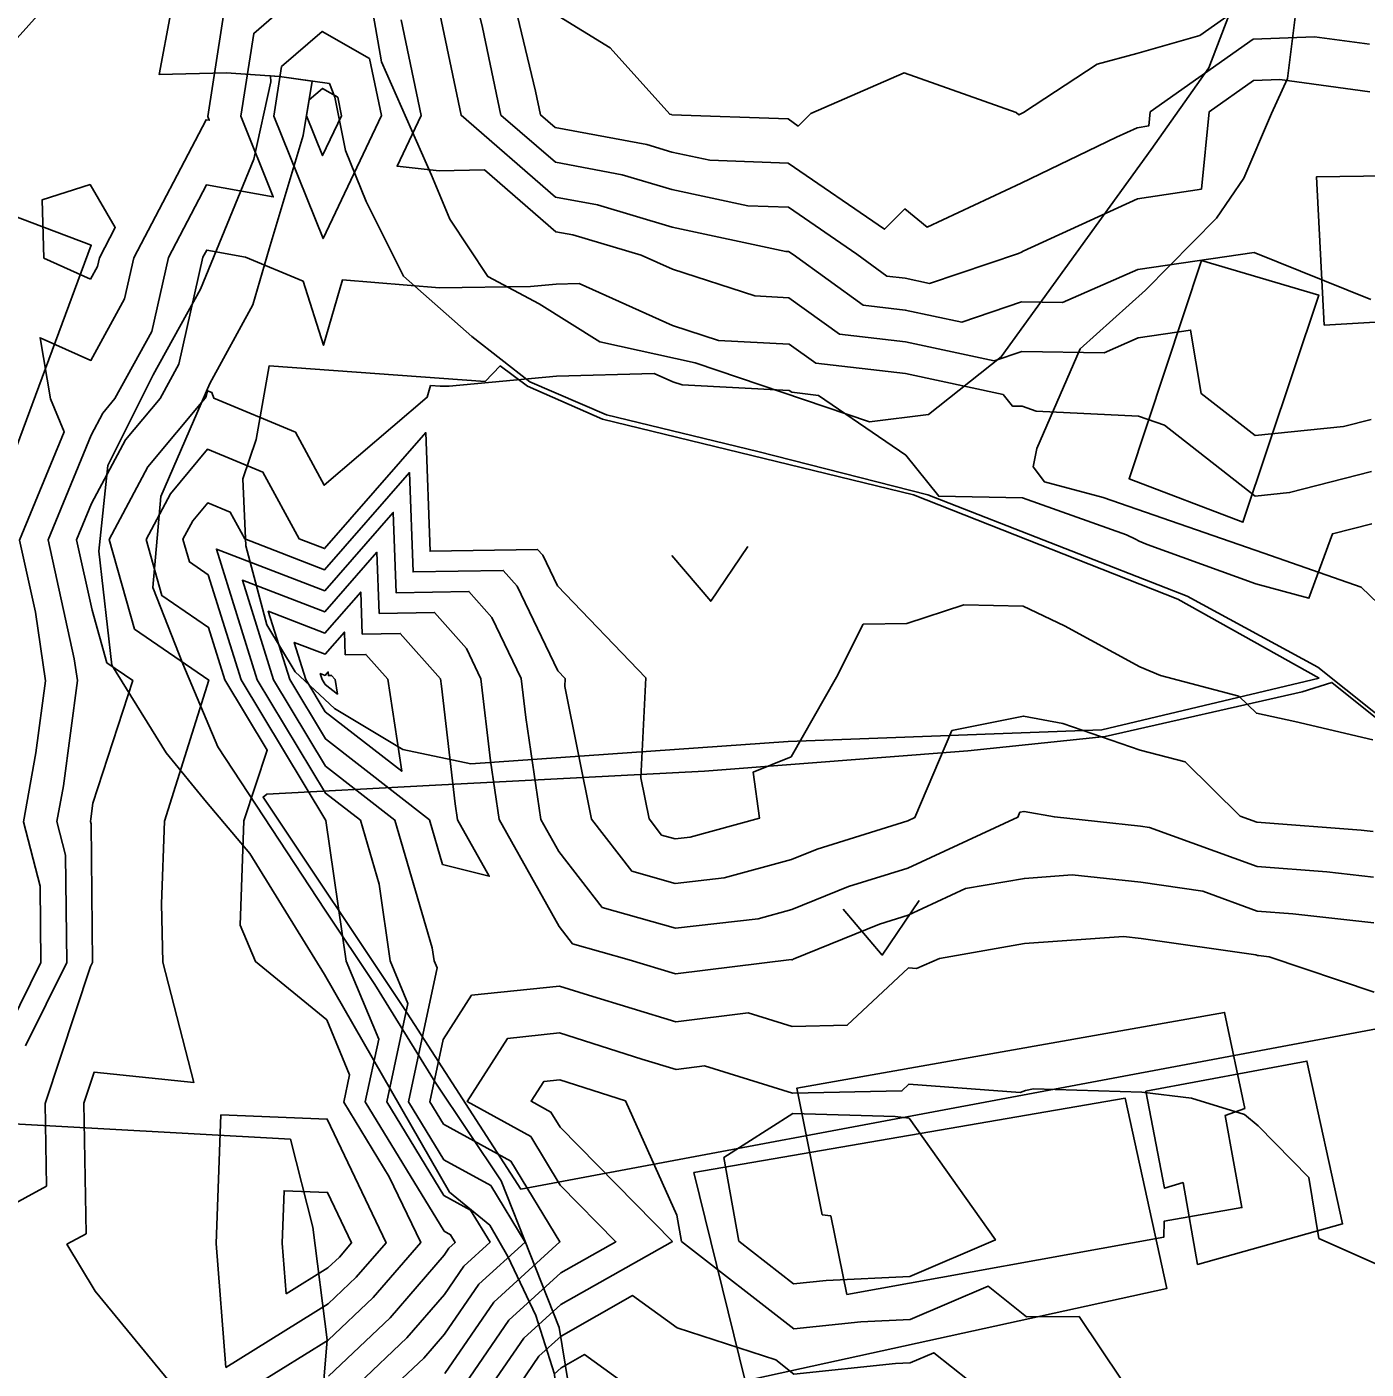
# Model space of a CAD drawing. Extents: x 42655 to 43811, y -141820 to -141156.
# Drawn here: x 43313.5 to 43372, y -141325.6 to -141266.9 of the extents above; entities that cross this region are included whole.
import ezdxf

# ---------------------------------------------------------------- set-up
doc = ezdxf.new("R2010")
doc.units = 0
for name, color, linetype in [('L1', 7, 'Continuous'), ('ZE_HICN', 7, 'Continuous'), ('ZE_LWCN', 7, 'Continuous'), ('地形', 7, 'Continuous'), ('現況水路ﾊｯﾁ', 7, 'Continuous'), ('現況道路ﾊｯﾁ', 7, 'Continuous')]:
    doc.layers.add(name, color=color, linetype=linetype)

msp = doc.modelspace()

# ---------------------------------------------------------------- linework, layer by layer
at = {"layer": 'L1'}
msp.add_lwpolyline([(43349.336, -141322.359), (43363.191, -141319.849), (43363.211, -141319.143), (43366.605, -141318.552), (43365.879, -141314.525), (43366.729, -141314.22), (43365.851, -141310.02), (43347.148, -141313.328), (43348.258, -141318.867), (43348.629, -141318.919), (43349.336, -141322.359)], dxfattribs=at)
at = {"layer": 'ZE_HICN'}
for points in [[(43332.838, -141264.613), (43333.397, -141266.935), (43334.205, -141270.769), (43336.594, -141272.838), (43339.508, -141273.38), (43341.687, -141274.028), (43345.011, -141274.74), (43346.779, -141274.806), (43349.764, -141276.859), (43351.087, -141277.814), (43351.882, -141277.906), (43352.948, -141278.134), (43356.834, -141276.825), (43356.964, -141276.764), (43357.046, -141276.725), (43362.042, -141274.435), (43364.836, -141274.011), (43365.175, -141270.623), (43367.105, -141269.259), (43368.258, -141269.212), (43372.196, -141269.757)], [(43311.137, -141269.529), (43315.476, -141264.695)], [(43316.265, -141277.943), (43314.226, -141277.026), (43314.149, -141274.483), (43316.246, -141273.812), (43317.348, -141275.687), (43316.653, -141277.015), (43316.57, -141277.387), (43316.265, -141277.943)], [(43323.55, -141326.284), (43326.66, -141324.346), (43328.624, -141322.486), (43330.702, -141320.087), (43329.329, -141317.204), (43327.337, -141313.94), (43327.592, -141312.744), (43326.594, -141310.349), (43323.473, -141307.796), (43322.806, -141306.201), (43322.97, -141301.636), (43323.995, -141298.55), (43322.144, -141295.477), (43321.425, -141293.181), (43319.388, -141291.786), (43318.693, -141289.331), (43319.757, -141287.338), (43321.388, -141285.381), (43323.801, -141286.39), (43325.383, -141289.299), (43326.497, -141289.729), (43330.922, -141284.66), (43331.109, -141289.849), (43335.815, -141289.769), (43336.037, -141290.021), (43336.681, -141291.362), (43340.551, -141295.39), (43340.322, -141299.753), (43340.684, -141301.552), (43341.233, -141302.261), (43341.821, -141302.427), (43342.486, -141302.35), (43345.51, -141301.529), (43345.232, -141299.516), (43346.892, -141298.837), (43348.875, -141295.351), (43350.052, -141293.043), (43351.953, -141293.008), (43354.449, -141292.189), (43357.038, -141292.257), (43358.852, -141293.111), (43362.138, -141294.903), (43363.053, -141295.284), (43366.475, -141296.185), (43367.236, -141296.935), (43368.916, -141297.289), (43372.33, -141298.092)], [(43326.531, -141296.869), (43325.682, -141295.46), (43325.174, -141293.837), (43326.519, -141294.355), (43327.369, -141293.381), (43327.405, -141294.378), (43328.31, -141294.363), (43329.264, -141295.443), (43329.87, -141299.47), (43326.531, -141296.869)], [(43332.66, -141326.241), (43334.562, -141323.482), (43336.823, -141321.413), (43339.237, -141320.047), (43336.805, -141317.573), (43335.516, -141315.451), (43332.734, -141313.915), (43334.504, -141311.157), (43336.773, -141310.917), (43340.363, -141312.058), (43341.869, -141312.514), (43343.111, -141312.36), (43346.962, -141313.556), (43351.74, -141313.451), (43352.048, -141313.162), (43356.913, -141313.528), (43357.138, -141313.429), (43357.496, -141313.364), (43362.226, -141313.508), (43364.408, -141313.766), (43366.72, -141314.48), (43367.321, -141314.984), (43369.532, -141317.239), (43369.97, -141319.902), (43372.438, -141321.004)], [(43347.001, -141321.887), (43344.611, -141320.022), (43343.954, -141316.366), (43346.966, -141314.435), (43351.442, -141314.569), (43352.055, -141314.65), (43355.829, -141319.969), (43352.088, -141321.569), (43348.431, -141321.736), (43347.001, -141321.887)]]:
    msp.add_lwpolyline(points, dxfattribs=at)
at = {"layer": 'ZE_LWCN'}
for points in [[(43313.422, -141311.479), (43315.224, -141307.835), (43315.176, -141303.135), (43314.798, -141301.674), (43315.08, -141300.111), (43315.693, -141295.507), (43315.552, -141294.549), (43314.411, -141289.351), (43316.297, -141284.765), (43316.81, -141283.804), (43317.335, -141283.174), (43318.944, -141280.235), (43319.673, -141277.001), (43321.334, -141273.826), (43324.256, -141274.352), (43322.833, -141270.823), (43323.401, -141267.199), (43326.35, -141264.644)], [(43334.49, -141264.605), (43335.723, -141269.726), (43335.941, -141270.761), (43336.586, -141271.32), (43340.585, -141272.064), (43341.68, -141272.389), (43343.35, -141272.747), (43346.77, -141272.874), (43350.974, -141275.765), (43351.867, -141274.877), (43352.84, -141275.67), (43356.95, -141273.743), (43361.126, -141271.736), (43362.027, -141271.323), (43362.531, -141271.246), (43362.592, -141270.635), (43367.097, -141267.451), (43369.786, -141267.343), (43372.186, -141267.675)], [(43311.344, -141313.409), (43314.099, -141307.84), (43314.064, -141304.495), (43313.336, -141301.681), (43313.879, -141298.67), (43314.299, -141295.514), (43313.857, -141292.516), (43313.164, -141289.357), (43315.113, -141284.619), (43314.519, -141283.188), (43314.063, -141280.508), (43316.282, -141281.505), (43317.757, -141278.811), (43318.163, -141277.008), (43321.32, -141270.973), (43321.46, -141270.998), (43321.392, -141270.83), (43322.188, -141265.744)], [(43336.563, -141266.346), (43338.98, -141267.828), (43341.592, -141270.734), (43341.661, -141270.747), (43341.672, -141270.75), (43341.688, -141270.754), (43346.761, -141270.942), (43347.211, -141271.252), (43347.761, -141270.705), (43351.839, -141268.92), (43356.736, -141270.663), (43356.855, -141270.76), (43356.936, -141270.722), (43357.063, -141270.661), (43360.273, -141268.538), (43362.012, -141268.081), (43364.764, -141267.287), (43367.088, -141265.644)], [(43331.473, -141266.055), (43332.468, -141270.778), (43336.601, -141274.355), (43338.432, -141274.696), (43341.695, -141275.667), (43346.672, -141276.733), (43346.788, -141276.737), (43346.983, -141276.872), (43350.049, -141279.084), (43351.888, -141279.297), (43354.358, -141279.825), (43356.975, -141278.944), (43358.756, -141278.973), (43362.056, -141277.519), (43367.141, -141276.777), (43372.239, -141278.834)], [(43329.845, -141266.603), (43330.729, -141270.786), (43329.671, -141273.013), (43331.507, -141273.203), (43333.488, -141273.172), (43336.608, -141275.873), (43337.355, -141276.012), (43340.348, -141276.903), (43341.704, -141277.513), (43345.309, -141278.682), (43346.798, -141278.758), (43349.01, -141280.355), (43351.895, -141280.688), (43355.767, -141281.516), (43356.985, -141281.106), (43360.583, -141281.165), (43362.07, -141280.51), (43364.361, -141280.176), (43364.827, -141282.95), (43367.179, -141284.79), (43371.052, -141284.389), (43372.263, -141284.079)], [(43324.275, -141270.816), (43324.613, -141268.653), (43326.39, -141267.114), (43328.459, -141268.298), (43328.987, -141270.794), (43326.433, -141276.171), (43324.275, -141270.816)], [(43325.716, -141270.809), (43325.826, -141270.108), (43326.402, -141269.609), (43327.073, -141269.993), (43327.244, -141270.802), (43326.416, -141272.546), (43325.716, -141270.809)], [(43311.372, -141319.242), (43314.348, -141317.616), (43314.281, -141314.002), (43316.264, -141308.003), (43316.35, -141307.83), (43316.288, -141301.776), (43316.26, -141301.667), (43316.281, -141301.552), (43316.373, -141300.859), (43318.111, -141295.496), (43316.985, -141294.725), (43316.333, -141292.423), (43315.658, -141289.345), (43316.311, -141287.756), (43317.793, -141284.982), (43319.307, -141283.165), (43320.131, -141281.66), (43321.183, -141276.993), (43321.347, -141276.679), (43323.045, -141276.985), (43325.56, -141278.04), (43326.455, -141280.842), (43327.283, -141277.984), (43331.531, -141278.324), (43335.508, -141278.271), (43336.619, -141278.169), (43337.63, -141278.14), (43341.715, -141279.978), (43343.718, -141280.627), (43346.807, -141280.785), (43347.971, -141281.625), (43351.901, -141282.079), (43356.167, -141282.991), (43356.575, -141283.499), (43356.996, -141283.507), (43357.61, -141283.726), (43362.086, -141283.945), (43363.219, -141284.327), (43367.191, -141287.435), (43368.688, -141287.28), (43372.274, -141286.362)], [(43319.835, -141326.301), (43316.474, -141322.209), (43315.234, -141320.16), (43316.083, -141319.697), (43315.977, -141313.994), (43316.429, -141312.628), (43320.786, -141313.083), (43319.427, -141307.815), (43319.376, -141305.264), (43319.498, -141301.652), (43321.436, -141295.48), (43318.187, -141293.256), (43317.078, -141289.338), (43318.775, -141286.16), (43321.279, -141283.156), (43321.319, -141283.084), (43321.376, -141282.827), (43321.577, -141282.912), (43321.654, -141283.154), (43325.226, -141284.647), (43326.484, -141286.961), (43330.983, -141283.11), (43331.131, -141282.599), (43331.552, -141282.633), (43331.946, -141282.628), (43336.638, -141282.197), (43340.91, -141282.075), (43341.727, -141282.443), (43342.128, -141282.573), (43346.817, -141282.812), (43346.932, -141282.895), (43348.09, -141283.029), (43351.918, -141285.652), (43353.353, -141287.44), (43357.015, -141287.509), (43361.558, -141289.128), (43361.956, -141289.315), (43362.112, -141289.401), (43362.461, -141289.546), (43367.209, -141291.273), (43369.536, -141291.906), (43370.561, -141289.086), (43372.285, -141288.644)], [(43326.668, -141325.922), (43329.361, -141323.37), (43331.731, -141320.635), (43331.938, -141320.334), (43332.216, -141320.08), (43332.009, -141319.739), (43331.726, -141319.583), (43328.279, -141313.936), (43328.867, -141311.186), (43327.446, -141307.777), (43326.553, -141301.619), (43322.851, -141295.474), (43321.414, -141290.881), (43320.59, -141290.317), (43320.309, -141289.323), (43320.739, -141288.517), (43321.399, -141287.724), (43322.376, -141288.133), (43323.016, -141289.31), (43326.501, -141290.654), (43330.211, -141286.404), (43330.368, -141290.755), (43334.314, -141290.688), (43334.925, -141291.38), (43336.698, -141295.074), (43337.018, -141295.407), (43336.999, -141295.767), (43338.165, -141301.564), (43339.936, -141303.847), (43341.83, -141304.384), (43343.974, -141304.134), (43346.914, -141303.337), (43348.038, -141302.881), (43351.994, -141301.643), (43352.308, -141301.497), (43353.928, -141297.692), (43357.06, -141297.061), (43358.771, -141297.375), (43362.155, -141298.545), (43364.122, -141299.062), (43366.523, -141301.43), (43367.258, -141301.699), (43371.821, -141302.043), (43372.348, -141302.103)], [(43327.979, -141326.263), (43330.098, -141324.255), (43331.739, -141322.361), (43332.594, -141321.121), (43333.739, -141320.073), (43332.886, -141318.667), (43331.719, -141318.023), (43329.221, -141313.932), (43330.141, -141309.627), (43329.366, -141307.768), (43328.879, -141304.409), (43328.063, -141301.612), (43326.547, -141300.431), (43323.559, -141295.47), (43321.77, -141289.753), (43326.506, -141291.579), (43329.501, -141288.148), (43329.628, -141291.661), (43332.813, -141291.607), (43333.813, -141292.74), (43335.098, -141295.416), (43335.296, -141297.125), (43335.948, -141301.574), (43336.736, -141302.98), (43338.639, -141305.433), (43341.84, -141306.34), (43345.462, -141305.919), (43346.924, -141305.522), (43349.402, -141304.518), (43352.004, -141303.704), (43356.811, -141301.476), (43356.903, -141301.261), (43357.08, -141301.225), (43358.408, -141301.468), (43362.171, -141301.868), (43362.565, -141301.925), (43367.268, -141303.643), (43370.325, -141303.874), (43372.358, -141304.104)], [(43329.658, -141326.255), (43330.836, -141325.139), (43331.747, -141324.087), (43333.25, -141321.908), (43335.263, -141320.066), (43333.762, -141317.595), (43331.711, -141316.463), (43330.163, -141313.927), (43331.415, -141308.069), (43331.286, -141307.759), (43331.205, -141307.199), (43329.573, -141301.605), (43326.542, -141299.244), (43324.267, -141295.467), (43322.905, -141291.114), (43326.51, -141292.505), (43328.79, -141289.892), (43328.887, -141292.567), (43331.312, -141292.526), (43332.702, -141294.1), (43333.337, -141295.424), (43333.754, -141299.011), (43334.131, -141301.583), (43336.751, -141306.258), (43337.342, -141307.02), (43339.811, -141307.719), (43341.849, -141308.336), (43346.915, -141307.709), (43346.934, -141307.715), (43346.958, -141307.714), (43346.989, -141307.685), (43350.767, -141306.155), (43352.013, -141305.765), (43354.524, -141304.601), (43357.094, -141304.157), (43359.191, -141304.006), (43362.183, -141304.323), (43364.89, -141304.715), (43367.277, -141305.587), (43368.828, -141305.704), (43372.367, -141306.105)], [(43331.65, -141303.544), (43331.082, -141301.597), (43326.536, -141298.057), (43324.974, -141295.464), (43324.039, -141292.475), (43326.514, -141293.43), (43328.08, -141291.636), (43328.146, -141293.473), (43329.811, -141293.444), (43331.566, -141295.432), (43331.614, -141295.748), (43332.212, -141300.897), (43332.313, -141301.592), (43333.699, -141304.064), (43331.65, -141303.544)], [(43326.525, -141295.682), (43326.39, -141295.457), (43326.308, -141295.198), (43326.523, -141295.28), (43326.659, -141295.125), (43326.665, -141295.284), (43326.809, -141295.282), (43326.961, -141295.454), (43327.058, -141296.097), (43326.525, -141295.682)], [(43331.755, -141325.813), (43333.906, -141322.695), (43336.786, -141320.059), (43334.639, -141316.523), (43331.704, -141314.903), (43331.106, -141313.923), (43331.686, -141311.205), (43332.93, -141309.268), (43336.764, -141308.863), (43338.037, -141309.268), (43341.859, -141310.425), (43345.013, -141310.034), (43346.948, -141310.635), (43349.349, -141310.582), (43352.024, -141308.069), (43352.384, -141308.096), (43353.379, -141307.655), (43357.107, -141307.01), (43361.435, -141306.698), (43362.194, -141306.779), (43367.216, -141307.506), (43367.286, -141307.531), (43367.331, -141307.534), (43367.795, -141307.587), (43372.382, -141309.135)], [(43333.862, -141326.235), (43335.218, -141324.269), (43336.829, -141322.794), (43341.707, -141320.035), (43336.793, -141315.037), (43336.393, -141314.378), (43335.529, -141313.902), (43336.079, -141313.046), (43336.783, -141312.972), (43339.649, -141313.882), (43341.899, -141318.888), (43342.105, -141320.033), (43347.011, -141323.862), (43349.945, -141323.552), (43352.097, -141323.454), (43355.506, -141321.996), (43357.184, -141323.333), (43359.49, -141323.322), (43361.354, -141326.105)], [(43322.187, -141325.552), (43321.755, -141320.129), (43321.966, -141314.499), (43326.615, -141314.682), (43329.192, -141320.094), (43327.886, -141321.601), (43326.653, -141322.77), (43322.187, -141325.552)], [(43324.822, -141322.33), (43324.646, -141320.116), (43324.732, -141317.817), (43326.63, -141317.892), (43327.682, -141320.102), (43327.149, -141320.717), (43326.645, -141321.194), (43324.822, -141322.33)], [(43335.065, -141326.229), (43335.874, -141325.056), (43336.836, -141324.176), (43339.965, -141322.406), (43341.922, -141323.814), (43346.223, -141325.216), (43347.02, -141325.837), (43351.458, -141325.368), (43352.106, -141325.339), (43353.131, -141324.9), (43354.683, -141326.137)], [(43339.559, -141326.208), (43337.857, -141324.984), (43336.842, -141325.558), (43336.531, -141325.843)]]:
    msp.add_lwpolyline(points, dxfattribs=at)
at = {"layer": '地形'}
for points in [[(43374.886, -141294.361), (43371.813, -141291.418), (43367.561, -141289.936), (43360.541, -141287.499), (43357.971, -141286.807), (43357.476, -141286.149), (43357.641, -141285.358), (43359.527, -141280.989), (43362.384, -141278.423), (43365.491, -141275.275), (43366.692, -141273.537), (43367.895, -141270.707), (43368.599, -141269.176), (43369.054, -141265.535), (43369.51, -141260.031), (43370.959, -141259.493), (43377.15, -141258.046)], [(43366.22, -141265.923), (43365.16, -141268.703), (43362.643, -141272.278), (43356.086, -141281.346), (43352.906, -141283.861), (43350.323, -141284.192), (43342.705, -141281.611), (43338.532, -141280.684), (43335.882, -141279.029), (43333.63, -141277.838), (43331.974, -141275.323), (43331.179, -141273.403), (43328.993, -141268.439), (43327.639, -141260.676)], [(43369.93, -141294.912), (43364.213, -141291.816), (43352.88, -141287.375), (43345.435, -141285.488), (43338.824, -141283.878), (43335.475, -141282.441), (43332.944, -141280.458), (43329.946, -141277.812), (43328.311, -141274.545), (43327.412, -141272.315), (43326.945, -141269.981), (43326.712, -141269.397), (43324.529, -141269.08), (43322.193, -141268.924), (43319.273, -141269.002), (43319.779, -141266.279)], [(43324.131, -141269.053), (43324.156, -141269.312), (43323.407, -141272.702), (43321.073, -141278.392), (43319.002, -141282.134), (43317.02, -141286.105), (43316.624, -141289.846), (43317.197, -141294.831), (43319.576, -141298.66), (43321.338, -141300.817), (43323.232, -141303.062), (43326.495, -141308.355), (43331.961, -141317.875), (43333.723, -141319.328), (43334.516, -141320.692), (43335.731, -141323.278)], [(43336.763, -141323.8), (43334.218, -141317.386), (43331.335, -141313.064), (43328.704, -141308.79), (43326.527, -141305.541), (43321.835, -141298.398), (43320.308, -141294.778), (43318.993, -141291.431), (43319.348, -141287.456), (43321.48, -141282.513), (43323.364, -141279.065), (43324.074, -141276.616), (43325.567, -141271.672), (43325.953, -141269.287)], [(43370.205, -141279.958), (43369.864, -141273.478), (43372.936, -141273.43), (43372.789, -141272.114), (43376.739, -141271.822), (43376.739, -141270.263), (43383.516, -141270.117), (43384.052, -141280.493), (43377.616, -141280.98), (43377.616, -141279.519), (43370.205, -141279.958)], [(43307.997, -141273.331), (43316.3, -141276.464), (43312.887, -141285.681), (43311.226, -141284.667), (43308.182, -141292.317), (43303.201, -141290.381), (43305.599, -141283.377), (43304.123, -141283.008), (43305.415, -141278.953), (43304.308, -141278.676), (43306.245, -141274.898), (43307.167, -141275.358), (43307.997, -141273.331)], [(43364.842, -141277.132), (43369.961, -141278.642), (43366.646, -141288.58), (43361.673, -141286.68), (43364.842, -141277.132)], [(43369.976, -141295.402), (43360.479, -141297.666), (43346.769, -141298.164), (43332.897, -141299.14), (43329.917, -141298.512), (43326.937, -141296.73), (43325.211, -141295.126), (43323.975, -141293.06), (43323.061, -141289.611), (43322.919, -141286.674), (43323.504, -141284.958), (43324.075, -141281.745), (43333.516, -141282.419), (43334.17, -141281.74), (43335.372, -141282.634), (43338.645, -141284.065), (43352.254, -141287.387), (43363.8, -141291.946), (43369.976, -141295.402)], [(43341.677, -141290.03), (43343.384, -141292.033), (43345.004, -141289.644)], [(43385.604, -141325.689), (43386.082, -141324.597), (43386.287, -141321.865), (43385.125, -141317.426), (43384.442, -141315.445), (43381.357, -141307.706), (43377.364, -141301.653), (43374.748, -141298.764), (43369.93, -141294.912)], [(43381.749, -141308.996), (43335.073, -141317.746), (43329.982, -141309.843), (43323.808, -141300.601), (43323.974, -141300.469), (43331.069, -141300.091), (43343.117, -141299.462), (43354.628, -141298.579), (43360.631, -141297.95), (43369.239, -141295.999), (43370.543, -141295.585), (43374.633, -141298.875), (43377.323, -141301.827), (43379.78, -141305.592), (43381.263, -141307.844), (43381.749, -141308.996)], [(43349.173, -141305.508), (43350.881, -141307.511), (43352.5, -141305.122)], [(43362.406, -141313.457), (43369.449, -141312.144), (43371.005, -141319.272), (43364.664, -141321.043), (43364.032, -141317.462), (43363.224, -141317.708), (43362.406, -141313.457)], [(43342.642, -141317.018), (43361.505, -141313.774), (43363.323, -141322.087), (43344.886, -141326.133), (43342.642, -141317.018)], [(43312.095, -141314.847), (43325.006, -141315.563), (43325.993, -141319.415), (43326.62, -141324.343), (43326.172, -141329.628), (43323.393, -141333.749), (43319.716, -141335.183), (43307.163, -141336.258), (43308.598, -141331.152), (43311.108, -141324.433), (43312.184, -141319.057), (43312.095, -141314.847)], [(43335.731, -141323.278), (43336.555, -141325.835), (43336.74, -141328.314), (43336.231, -141329.771), (43335.583, -141330.996), (43331.029, -141336.077), (43328.43, -141338.798), (43326.511, -141341.334), (43325.15, -141341.334), (43321.314, -141340.653), (43315.311, -141341.272), (43309.433, -141341.519)], [(43338.476, -141349.563), (43334.937, -141343.014), (43332.701, -141340.041), (43332.079, -141338.738), (43331.893, -141337.559), (43332.299, -141336.053), (43334.508, -141333.375), (43337.012, -141329.923), (43337.413, -141327.808), (43336.763, -141323.8)]]:
    msp.add_lwpolyline(points, dxfattribs=at)
at = {"layer": '現況水路ﾊｯﾁ'}
msp.add_lwpolyline([(43337.413, -141327.808), (43336.763, -141323.8), (43334.218, -141317.386), (43331.335, -141313.064), (43328.704, -141308.79), (43326.527, -141305.541), (43321.835, -141298.398), (43320.308, -141294.778), (43318.993, -141291.431), (43319.348, -141287.456), (43321.48, -141282.513), (43323.364, -141279.065), (43324.074, -141276.616), (43325.567, -141271.672), (43325.953, -141269.287), (43324.529, -141269.08), (43324.131, -141269.053), (43324.156, -141269.312), (43323.407, -141272.702), (43321.073, -141278.392), (43319.002, -141282.134), (43317.02, -141286.105), (43316.624, -141289.846), (43317.197, -141294.831), (43319.576, -141298.66), (43321.338, -141300.817), (43323.232, -141303.062), (43326.495, -141308.355), (43331.961, -141317.875), (43333.723, -141319.328), (43334.516, -141320.692), (43335.731, -141323.278), (43336.555, -141325.835)], dxfattribs=at)
at = {"layer": '現況道路ﾊｯﾁ'}
for points in [[(43366.22, -141265.923), (43365.16, -141268.703), (43362.643, -141272.278), (43356.086, -141281.346), (43352.906, -141283.861), (43350.323, -141284.192), (43342.705, -141281.611), (43338.532, -141280.684), (43335.882, -141279.029), (43333.63, -141277.838), (43331.974, -141275.323), (43331.179, -141273.403), (43328.993, -141268.439), (43327.639, -141260.676)], [(43374.886, -141294.361), (43371.813, -141291.418), (43367.561, -141289.936), (43360.541, -141287.499), (43357.971, -141286.807), (43357.476, -141286.149), (43357.641, -141285.358), (43359.527, -141280.989), (43362.384, -141278.423), (43365.491, -141275.275), (43366.692, -141273.537), (43367.895, -141270.707), (43368.599, -141269.176), (43369.054, -141265.535)], [(43319.779, -141266.279), (43319.273, -141269.002), (43322.193, -141268.924), (43324.529, -141269.08), (43326.712, -141269.397), (43326.945, -141269.981), (43327.412, -141272.315), (43328.311, -141274.545), (43329.946, -141277.812), (43332.944, -141280.458), (43335.475, -141282.441), (43338.824, -141283.878), (43345.435, -141285.488), (43352.88, -141287.375), (43364.213, -141291.816), (43369.93, -141294.912), (43374.748, -141298.764), (43377.364, -141301.653), (43381.357, -141307.706), (43384.442, -141315.445), (43385.125, -141317.426), (43386.287, -141321.865), (43386.082, -141324.597), (43385.604, -141325.689)]]:
    msp.add_lwpolyline(points, dxfattribs=at)

doc.saveas('drawing.dxf')
